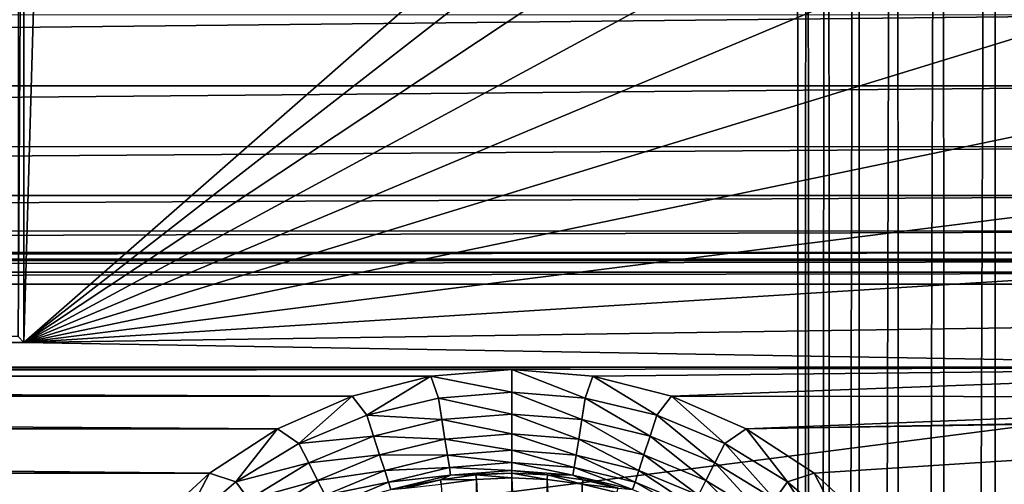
# Model space of a CAD drawing. Header units: metres. Extents: x -206 to 75, y -104 to 104.
# Tile 311 of 656: x -110.74 to -101.25, y 28.62 to 33.09. Entities that reach past the tile are written whole.
import ezdxf

# ---------------------------------------------------------------- set-up
doc = ezdxf.new("R2010")
doc.units = ezdxf.units.M
doc.layers.add('solid_01_1-CONSUMER_THERM_B_125288', color=7, linetype='CONTINUOUS')

msp = doc.modelspace()

# ---------------------------------------------------------------- linework, layer by layer
at = {"layer": 'solid_01_1-CONSUMER_THERM_B_125288'}
for points in [[(-158.776108, 66.195313), (-102.949013, 67.817345), (-158.757141, -66.251068)], [(-102.949013, 67.817345), (-158.757065, -66.804688), (-158.757141, -66.251068)], [(-102.949013, 67.817345), (-103.148926, 67.301086), (-158.757065, -66.804688)], [(-103.148926, 67.301086), (-103.25058, 66.756882), (-158.757065, -66.804688)], [(-103.25058, 66.756882), (-159.058624, -67.86515), (-158.858719, -67.348892)], [(-103.25058, 66.756882), (-103.250504, 66.203262), (-159.058624, -67.86515)], [(-103.25058, 66.756882), (-158.858719, -67.348892), (-158.757065, -66.804688)], [(-103.250504, 66.203262), (-103.231537, -66.243118), (-159.058624, -67.86515)], [(-103.250504, 66.203262), (-103.148697, 65.659088), (-103.231537, -66.243118)], [(-103.148697, 65.659088), (-103.12989, -65.698914), (-103.231537, -66.243118)], [(-103.148697, 65.659088), (-102.948631, 65.142883), (-103.12989, -65.698914)], [(-102.948631, 65.142883), (-102.92997, -65.182655), (-103.12989, -65.698914)], [(-102.948631, 65.142883), (-102.65712, 64.672234), (-102.92997, -65.182655)], [(-102.65712, 64.672234), (-102.638596, -64.711922), (-102.92997, -65.182655)], [(-102.65712, 64.672234), (-102.284088, 64.263168), (-102.638596, -64.711922)], [(-102.284088, 64.263168), (-102.265686, -64.30275), (-102.638596, -64.711922)], [(-102.284088, 64.263168), (-101.842255, 63.929611), (-102.265686, -64.30275)], [(-101.842255, 63.929611), (-101.823944, -63.969063), (-102.265686, -64.30275)], [(-101.842255, 63.929611), (-101.346649, 63.682919), (-101.823944, -63.969063)], [(-101.346649, 63.682919), (-101.328407, -63.722233), (-101.823944, -63.969063)], [(-101.346649, 63.682919), (-100.814156, 63.531498), (-101.328407, -63.722233)], [(-100.814156, 63.531498), (-100.795959, -63.570656), (-101.328407, -63.722233)], [(-110.75766, 30.038839, 12.6), (-110.700066, 38.981243, 6), (-110.757668, 39.038841, 12.6)], [(-110.75766, 30.038839, 12.6), (-110.700066, 29.981243, 6), (-110.700066, 38.981243, 6)], [(-110.442604, 38.981243, 6.00003), (-110.700066, 29.981243, 6), (-101.525665, 38.016136, 6)], [(-110.442604, 38.981243, 6.00003), (-110.700066, 38.981243, 6), (-110.700066, 29.981243, 6)], [(-110.700066, 29.981243, 6), (-101.672775, 36.998169, 6), (-101.525665, 38.016136, 6)], [(-173.500031, -37.518787, 108.5), (-88.500069, 37.481255, 108.5), (-173.500061, 37.481213, 108.5)], [(-173.500031, -37.518787, 108.5), (-88.500031, -37.518745, 108.5), (-88.500069, 37.481255, 108.5)], [(-110.700066, 29.981243, 6), (-101.672859, 35.965546, 6), (-101.672775, 36.998169, 6)], [(-110.700066, 29.981243, 6), (-101.525589, 34.946007, 6), (-101.672859, 35.965546, 6)], [(-110.700066, 29.981243, 6), (-101.234161, 33.95797, 6), (-101.525589, 34.946007, 6)], [(-110.700066, 29.981243, 6), (-100.803345, 33.019508, 6), (-101.234161, 33.95797, 6)], [(-162.885803, 33.137836, 63.5), (-99.115318, 33.139248, 63.5), (-163.470825, 32.451977, 63.5)], [(-163.470825, 32.451977, 63.5), (-99.115318, 33.139248, 63.5), (-98.530373, 32.453079, 63.5)], [(-110.700066, 29.981243, 6), (-100.245018, 32.155689, 6), (-100.803345, 33.019508, 6)], [(-163.470825, 32.451977, 63.5), (-98.530373, 32.453079, 63.5), (-164.156677, 31.866964, 63.5)], [(-164.156677, 31.866964, 63.5), (-98.530373, 32.453079, 63.5), (-97.844513, 31.867771, 63.5)], [(-110.700066, 29.981243, 6), (-99.57753, 31.388672, 6), (-100.245018, 32.155689, 6)], [(-164.926239, 31.397425, 63.5), (-97.844513, 31.867771, 63.5), (-97.074898, 31.397968, 63.5)], [(-164.156677, 31.866964, 63.5), (-97.844513, 31.867771, 63.5), (-164.926239, 31.397425, 63.5)], [(-164.926239, 31.397425, 63.5), (-97.074898, 31.397968, 63.5), (-165.760239, 31.055124, 63.5)], [(-165.760239, 31.055124, 63.5), (-97.074898, 31.397968, 63.5), (-96.240799, 31.055445, 63.5)], [(-110.700066, 29.981243, 6), (-98.810608, 30.725019, 6), (-99.57753, 31.388672, 6)], [(-165.760239, 31.055124, 63.5), (-96.240799, 31.055445, 63.5), (-166.637772, 30.848637, 63.5)], [(-166.637772, 30.848637, 63.5), (-96.240799, 31.055445, 63.5), (-95.363098, 30.848785, 63.5)], [(-166.637772, 30.848637, 63.5), (-95.363098, 30.848785, 63.5), (-167.536896, 30.783134, 63.5)], [(-167.536896, 30.783134, 63.5), (-95.363098, 30.848785, 63.5), (-94.463799, 30.783165, 63.5)], [(-171.595749, 30.658348, 63.5), (-90.423759, 30.770737, 63.5), (-90.404373, 30.658386, 63.5)], [(-171.57637, 30.770697, 63.5), (-90.423759, 30.770737, 63.5), (-171.595749, 30.658348, 63.5)], [(-167.536896, 30.783134, 63.5), (-94.463799, 30.783165, 63.5), (-171.57637, 30.770697, 63.5)], [(-171.57637, 30.770697, 63.5), (-94.463799, 30.783165, 63.5), (-90.423759, 30.770737, 63.5)], [(-171.595749, 30.658348, 63.5), (-90.404373, 30.658386, 63.5), (-171.602219, 30.54476, 63.5)], [(-171.602219, 30.54476, 63.5), (-90.404373, 30.658386, 63.5), (-90.397903, 30.544798, 63.5)], [(-110.700066, 29.981243, 6), (-97.947693, 30.17024, 6), (-98.810608, 30.725019, 6)], [(-171.602219, 30.54476, 63.5), (-90.397903, 30.544798, 63.5), (-170.501846, 20.279419, 63.5)], [(-91.49826, 20.279457, 63.5), (-170.501846, 20.279419, 63.5), (-90.397903, 30.544798, 63.5)], [(-110.700066, 29.981243, 6), (-97.010811, 29.742474, 6), (-97.947693, 30.17024, 6)], [(-110.700066, 29.981243, 6), (-164.976791, 29.747124, 6), (-97.010811, 29.742474, 6)], [(-110.700066, 29.981243, 6), (-151.300064, 29.981224, 6), (-164.976791, 29.747124, 6)], [(-133.922379, 30.009838, 9.277987), (-151.300064, 29.981224, 6), (-110.700066, 29.981243, 6)], [(-133.922379, 30.009838, 9.277987), (-110.700066, 29.981243, 6), (-131.979752, 30.007685, 9.030995)], [(-131.979752, 30.007685, 9.030995), (-110.700066, 29.981243, 6), (-130.02037, 30.007685, 9.030995)], [(-130.02037, 30.007685, 9.030995), (-110.700066, 29.981243, 6), (-128.077744, 30.009842, 9.277987)], [(-128.077744, 30.009842, 9.277987), (-110.700066, 29.981243, 6), (-126.181541, 30.014118, 9.76799)], [(-126.181541, 30.014118, 9.76799), (-110.700066, 29.981243, 6), (-124.361389, 30.020452, 10.493651)], [(-124.361389, 30.020452, 10.493651), (-110.700066, 29.981243, 6), (-122.648621, 30.028732, 11.442305)], [(-122.648621, 30.028732, 11.442305), (-110.700066, 29.981243, 6), (-121.068298, 30.038836, 12.6)], [(-110.75766, 30.038839, 12.6), (-121.068298, 30.038836, 12.6), (-110.700066, 29.981243, 6)], [(-156.000061, 29.722532, 6), (-97.010811, 29.742474, 6), (-164.976791, 29.747124, 6)], [(-106.000061, 29.722557, 6), (-97.010811, 29.742474, 6), (-156.000061, 29.722532, 6)], [(-106.000061, 29.722557, 6), (-156.000061, 29.722532, 6), (-155.219574, 29.65785, 6)], [(-106.780022, 29.657963, 6), (-106.000061, 29.722557, 6), (-155.219574, 29.65785, 6)], [(-106.000061, 29.502338, 6.024549), (-106.000061, 29.722557, 6), (-106.780022, 29.657963, 6)], [(-106.000061, 29.722557, 6), (-105.219566, 29.657875, 6), (-97.010811, 29.742474, 6)], [(-105.292809, 29.446678, 6.024549), (-105.219566, 29.657875, 6), (-106.000061, 29.722557, 6)], [(-106.000061, 29.502338, 6.024549), (-105.292809, 29.446678, 6.024549), (-106.000061, 29.722557, 6)], [(-105.219566, 29.657875, 6), (-104.460442, 29.465618, 6), (-97.010811, 29.742474, 6)], [(-104.460442, 29.465618, 6), (-96.024872, 29.453453, 6), (-97.010811, 29.742474, 6)], [(-101.658005, 26.885599, 6), (-91.989647, 29.742353, 6), (-92.962639, 29.456203, 6)], [(-101.658005, 26.885599, 6), (-101.40377, 26.144926, 6), (-91.989647, 29.742353, 6)], [(-101.40377, 26.144926, 6), (-101.274918, 25.372509, 6), (-91.989647, 29.742353, 6)], [(-101.274918, 25.372509, 6), (-91.992249, 25.261805, 6), (-91.989647, 29.742353, 6)], [(-107.539146, 29.465803, 6), (-106.780022, 29.657963, 6), (-155.219574, 29.65785, 6)], [(-107.539146, 29.465803, 6), (-155.219574, 29.65785, 6), (-154.460449, 29.465595, 6)], [(-107.397156, 29.281061, 6.024549), (-106.780022, 29.657963, 6), (-107.539146, 29.465803, 6)], [(-107.397156, 29.281061, 6.024549), (-106.707321, 29.446676, 6.024549), (-106.780022, 29.657963, 6)], [(-106.707321, 29.446676, 6.024549), (-106.000061, 29.502338, 6.024549), (-106.780022, 29.657963, 6)], [(-105.292809, 29.446678, 6.024549), (-104.602966, 29.281061, 6.024549), (-105.219566, 29.657875, 6)], [(-104.602966, 29.281061, 6.024549), (-104.460442, 29.465618, 6), (-105.219566, 29.657875, 6)], [(-108.256302, 29.151304, 6), (-107.539146, 29.465803, 6), (-154.460449, 29.465595, 6)], [(-108.256302, 29.151304, 6), (-154.460449, 29.465595, 6), (-153.743317, 29.151012, 6)], [(-108.052597, 29.009569, 6.024549), (-107.539146, 29.465803, 6), (-108.256302, 29.151304, 6)], [(-108.052597, 29.009569, 6.024549), (-107.397156, 29.281061, 6.024549), (-107.539146, 29.465803, 6)], [(-106.67437, 29.238657, 6.097567), (-106.707321, 29.446676, 6.024549), (-107.397156, 29.281061, 6.024549)], [(-106.707321, 29.446676, 6.024549), (-106.000061, 29.291725, 6.097567), (-106.000061, 29.502338, 6.024549)], [(-106.67437, 29.238657, 6.097567), (-106.000061, 29.291725, 6.097567), (-106.707321, 29.446676, 6.024549)], [(-105.325752, 29.238657, 6.097567), (-105.292809, 29.446678, 6.024549), (-106.000061, 29.502338, 6.024549)], [(-105.325752, 29.238657, 6.097567), (-106.000061, 29.502338, 6.024549), (-106.000061, 29.291725, 6.097567)], [(-104.668053, 29.080757, 6.097567), (-105.292809, 29.446678, 6.024549), (-105.325752, 29.238657, 6.097567)], [(-104.668053, 29.080757, 6.097567), (-104.602966, 29.281061, 6.024549), (-105.292809, 29.446678, 6.024549)], [(-104.602966, 29.281061, 6.024549), (-103.947533, 29.009571, 6.024549), (-104.460442, 29.465618, 6)], [(-104.460442, 29.465618, 6), (-103.743317, 29.151035, 6), (-96.024872, 29.453453, 6)], [(-103.947533, 29.009571, 6.024549), (-103.743317, 29.151035, 6), (-104.460442, 29.465618, 6)], [(-103.743317, 29.151035, 6), (-95.007797, 29.307886, 6), (-96.024872, 29.453453, 6)], [(-102.030678, 27.574324, 6), (-92.962639, 29.456203, 6), (-93.977882, 29.308924, 6)], [(-102.030678, 27.574324, 6), (-101.658005, 26.885599, 6), (-92.962639, 29.456203, 6)], [(-107.332077, 29.080755, 6.097567), (-107.397156, 29.281061, 6.024549), (-108.052597, 29.009569, 6.024549)], [(-106.67437, 29.238657, 6.097567), (-107.397156, 29.281061, 6.024549), (-107.332077, 29.080755, 6.097567)], [(-106.67437, 29.238657, 6.097567), (-107.332077, 29.080755, 6.097567), (-106.644775, 29.051781, 6.215427)], [(-106.67437, 29.238657, 6.097567), (-106.000061, 29.10252, 6.215427), (-106.000061, 29.291725, 6.097567)], [(-106.67437, 29.238657, 6.097567), (-106.644775, 29.051781, 6.215427), (-106.000061, 29.10252, 6.215427)], [(-106.000061, 29.291725, 6.097567), (-106.000061, 29.10252, 6.215427), (-105.355354, 29.051781, 6.215427)], [(-105.325752, 29.238657, 6.097567), (-106.000061, 29.291725, 6.097567), (-105.355354, 29.051781, 6.215427)], [(-105.325752, 29.238657, 6.097567), (-105.355354, 29.051781, 6.215427), (-104.726517, 28.90081, 6.215427)], [(-104.668053, 29.080757, 6.097567), (-105.325752, 29.238657, 6.097567), (-104.726517, 28.90081, 6.215427)], [(-104.043144, 28.821913, 6.097567), (-104.602966, 29.281061, 6.024549), (-104.668053, 29.080757, 6.097567)], [(-104.043144, 28.821913, 6.097567), (-103.947533, 29.009571, 6.024549), (-104.602966, 29.281061, 6.024549)], [(-103.743317, 29.151035, 6), (-93.977882, 29.308924, 6), (-95.007797, 29.307886, 6)], [(-103.743317, 29.151035, 6), (-103.087761, 28.722706, 6), (-93.977882, 29.308924, 6)], [(-103.087761, 28.722706, 6), (-102.511642, 28.192312, 6), (-93.977882, 29.308924, 6)], [(-102.511642, 28.192312, 6), (-102.030678, 27.574324, 6), (-93.977882, 29.308924, 6)], [(-108.911919, 28.723053, 6), (-108.256302, 29.151304, 6), (-153.743317, 29.151012, 6)], [(-108.911919, 28.723053, 6), (-153.743317, 29.151012, 6), (-153.087753, 28.722683, 6)], [(-108.657494, 28.638885, 6.024549), (-108.256302, 29.151304, 6), (-108.911919, 28.723053, 6)], [(-108.657494, 28.638885, 6.024549), (-108.052597, 29.009569, 6.024549), (-108.256302, 29.151304, 6)], [(-103.947533, 29.009571, 6.024549), (-103.342628, 28.638889, 6.024549), (-103.743317, 29.151035, 6)], [(-103.342628, 28.638889, 6.024549), (-103.087761, 28.722706, 6), (-103.743317, 29.151035, 6)], [(-107.332077, 29.080755, 6.097567), (-108.052597, 29.009569, 6.024549), (-107.956978, 28.821911, 6.097567)], [(-107.332077, 29.080755, 6.097567), (-107.956978, 28.821911, 6.097567), (-107.273605, 28.90081, 6.215427)], [(-107.332077, 29.080755, 6.097567), (-107.273605, 28.90081, 6.215427), (-106.644775, 29.051781, 6.215427)], [(-106.644775, 29.051781, 6.215427), (-107.273605, 28.90081, 6.215427), (-106.619995, 28.895334, 6.372272)], [(-106.644775, 29.051781, 6.215427), (-106.000061, 28.944124, 6.372272), (-106.000061, 29.10252, 6.215427)], [(-106.644775, 29.051781, 6.215427), (-106.619995, 28.895334, 6.372272), (-106.000061, 28.944124, 6.372272)], [(-106.000061, 29.10252, 6.215427), (-106.000061, 28.944124, 6.372272), (-105.380135, 28.895334, 6.372272)], [(-105.355354, 29.051781, 6.215427), (-106.000061, 29.10252, 6.215427), (-105.380135, 28.895334, 6.372272)], [(-105.355354, 29.051781, 6.215427), (-105.380135, 28.895334, 6.372272), (-104.775467, 28.750168, 6.372272)], [(-104.726517, 28.90081, 6.215427), (-105.355354, 29.051781, 6.215427), (-104.775467, 28.750168, 6.372272)], [(-104.668053, 29.080757, 6.097567), (-104.726517, 28.90081, 6.215427), (-104.129044, 28.65333, 6.215427)], [(-104.043144, 28.821913, 6.097567), (-104.668053, 29.080757, 6.097567), (-104.129044, 28.65333, 6.215427)], [(-107.956978, 28.821911, 6.097567), (-108.052597, 29.009569, 6.024549), (-108.657494, 28.638885, 6.024549)], [(-106.619995, 28.895334, 6.372272), (-106.000061, 28.824408, 6.560308), (-106.000061, 28.944124, 6.372272)], [(-106.000061, 28.944124, 6.372272), (-106.000061, 28.824408, 6.560308), (-105.398857, 28.777092, 6.560308)], [(-105.380135, 28.895334, 6.372272), (-106.000061, 28.944124, 6.372272), (-105.398857, 28.777092, 6.560308)], [(-103.466423, 28.468498, 6.097567), (-103.947533, 29.009571, 6.024549), (-104.043144, 28.821913, 6.097567)], [(-103.466423, 28.468498, 6.097567), (-103.342628, 28.638889, 6.024549), (-103.947533, 29.009571, 6.024549)], [(-107.956978, 28.821911, 6.097567), (-107.871078, 28.653328, 6.215427), (-107.273605, 28.90081, 6.215427)], [(-107.273605, 28.90081, 6.215427), (-107.871078, 28.653328, 6.215427), (-107.224663, 28.750166, 6.372272)], [(-107.273605, 28.90081, 6.215427), (-107.224663, 28.750166, 6.372272), (-106.619995, 28.895334, 6.372272)], [(-106.619995, 28.895334, 6.372272), (-107.224663, 28.750166, 6.372272), (-106.601265, 28.777092, 6.560308)], [(-106.619995, 28.895334, 6.372272), (-106.601265, 28.777092, 6.560308), (-106.000061, 28.824408, 6.560308)], [(-105.380135, 28.895334, 6.372272), (-105.398857, 28.777092, 6.560308), (-104.812462, 28.636311, 6.560308)], [(-104.775467, 28.750168, 6.372272), (-105.380135, 28.895334, 6.372272), (-104.812462, 28.636311, 6.560308)], [(-104.726517, 28.90081, 6.215427), (-104.775467, 28.750168, 6.372272), (-104.200951, 28.512197, 6.372272)], [(-104.129044, 28.65333, 6.215427), (-104.726517, 28.90081, 6.215427), (-104.200951, 28.512197, 6.372272)], [(-107.956978, 28.821911, 6.097567), (-108.657494, 28.638885, 6.024549), (-108.533699, 28.468496, 6.097567)], [(-107.956978, 28.821911, 6.097567), (-108.533699, 28.468496, 6.097567), (-107.871078, 28.653328, 6.215427)], [(-107.871078, 28.653328, 6.215427), (-107.799171, 28.512196, 6.372272), (-107.224663, 28.750166, 6.372272)], [(-107.224663, 28.750166, 6.372272), (-107.799171, 28.512196, 6.372272), (-107.187668, 28.636309, 6.560308)], [(-107.224663, 28.750166, 6.372272), (-107.187668, 28.636309, 6.560308), (-106.601265, 28.777092, 6.560308)], [(-106.601265, 28.777092, 6.560308), (-107.187668, 28.636309, 6.560308), (-106.589516, 28.702929, 6.770193)], [(-106.601265, 28.777092, 6.560308), (-106.000061, 28.749321, 6.770193), (-106.000061, 28.824408, 6.560308)], [(-106.601265, 28.777092, 6.560308), (-106.589516, 28.702929, 6.770193), (-106.000061, 28.749321, 6.770193)], [(-106.589516, 28.702929, 6.770193), (-106.000061, 28.722595, 6.991273), (-106.000061, 28.749321, 6.770193)], [(-106.000061, 28.824408, 6.560308), (-106.000061, 28.749321, 6.770193), (-105.410606, 28.702929, 6.770193)], [(-105.398857, 28.777092, 6.560308), (-106.000061, 28.824408, 6.560308), (-105.410606, 28.702929, 6.770193)], [(-106.000061, 28.749321, 6.770193), (-106.000061, 28.722595, 6.991273), (-105.654854, 28.706635, 6.991273)], [(-105.410606, 28.702929, 6.770193), (-106.000061, 28.749321, 6.770193), (-105.654854, 28.706635, 6.991273)], [(-105.398857, 28.777092, 6.560308), (-105.410606, 28.702929, 6.770193), (-104.835663, 28.564898, 6.770193)], [(-104.812462, 28.636311, 6.560308), (-105.398857, 28.777092, 6.560308), (-104.835663, 28.564898, 6.770193)], [(-104.775467, 28.750168, 6.372272), (-104.812462, 28.636311, 6.560308), (-104.255302, 28.405529, 6.560308)], [(-104.200951, 28.512197, 6.372272), (-104.775467, 28.750168, 6.372272), (-104.255302, 28.405529, 6.560308)], [(-104.043144, 28.821913, 6.097567), (-104.129044, 28.65333, 6.215427), (-103.577637, 28.315428, 6.215427)], [(-103.466423, 28.468498, 6.097567), (-104.043144, 28.821913, 6.097567), (-103.577637, 28.315428, 6.215427)], [(-109.488098, 28.192726, 6), (-108.911919, 28.723053, 6), (-153.087753, 28.722683, 6)], [(-109.488098, 28.192726, 6), (-153.087753, 28.722683, 6), (-152.511642, 28.192287, 6)], [(-109.19696, 28.178141, 6.024549), (-108.911919, 28.723053, 6), (-109.488098, 28.192726, 6)], [(-109.19696, 28.178141, 6.024549), (-108.657494, 28.638885, 6.024549), (-108.911919, 28.723053, 6)], [(-108.533699, 28.468496, 6.097567), (-108.422485, 28.315426, 6.215427), (-107.871078, 28.653328, 6.215427)], [(-107.871078, 28.653328, 6.215427), (-108.422485, 28.315426, 6.215427), (-107.799171, 28.512196, 6.372272)], [(-107.187668, 28.636309, 6.560308), (-107.164459, 28.564898, 6.770193), (-106.589516, 28.702929, 6.770193)], [(-106.589516, 28.702929, 6.770193), (-107.164459, 28.564898, 6.770193), (-106.687531, 28.658892, 6.991273)], [(-107.164459, 28.564898, 6.770193), (-107.023926, 28.579771, 6.991273), (-106.687531, 28.658892, 6.991273)], [(-107.023926, 28.579771, 6.991273), (-106.679718, 28.615885, 12), (-106.687531, 28.658892, 6.991273)], [(-106.687531, 28.658892, 6.991273), (-106.340935, 28.663136, 12), (-106.345268, 28.706635, 6.991273)], [(-106.589516, 28.702929, 6.770193), (-106.687531, 28.658892, 6.991273), (-106.345268, 28.706635, 6.991273)], [(-106.687531, 28.658892, 6.991273), (-106.679718, 28.615885, 12), (-106.340935, 28.663136, 12)], [(-106.340935, 28.663136, 12), (-106.679718, 28.615885, 12), (-106.340927, 21.299355, 12)], [(-106.589516, 28.702929, 6.770193), (-106.345268, 28.706635, 6.991273), (-106.000061, 28.722595, 6.991273)], [(-106.345268, 28.706635, 6.991273), (-106.000061, 28.678885, 12), (-106.000061, 28.722595, 6.991273)], [(-106.345268, 28.706635, 6.991273), (-106.340935, 28.663136, 12), (-106.000061, 28.678885, 12)], [(-106.340935, 28.663136, 12), (-106.000061, 21.283606, 12), (-106.000061, 28.678885, 12)], [(-106.340935, 28.663136, 12), (-106.340927, 21.299355, 12), (-106.000061, 21.283606, 12)], [(-106.000061, 28.722595, 6.991273), (-106.000061, 28.678885, 12), (-105.659195, 28.663137, 12)], [(-105.654854, 28.706635, 6.991273), (-106.000061, 28.722595, 6.991273), (-105.659195, 28.663137, 12)], [(-105.659187, 21.299355, 12), (-105.659195, 28.663137, 12), (-106.000061, 28.678885, 12)], [(-106.000061, 21.283606, 12), (-105.659187, 21.299355, 12), (-106.000061, 28.678885, 12)], [(-105.654854, 28.706635, 6.991273), (-105.659195, 28.663137, 12), (-105.320427, 28.615889, 12)], [(-105.320404, 21.346605, 12), (-105.320427, 28.615889, 12), (-105.659195, 28.663137, 12)], [(-105.659187, 21.299355, 12), (-105.320404, 21.346605, 12), (-105.659195, 28.663137, 12)], [(-105.312569, 28.658886, 6.991273), (-105.654854, 28.706635, 6.991273), (-105.320427, 28.615889, 12)], [(-105.410606, 28.702929, 6.770193), (-105.654854, 28.706635, 6.991273), (-105.312569, 28.658886, 6.991273)], [(-105.410606, 28.702929, 6.770193), (-105.312569, 28.658886, 6.991273), (-104.976181, 28.579767, 6.991273)], [(-104.835663, 28.564898, 6.770193), (-105.410606, 28.702929, 6.770193), (-104.976181, 28.579767, 6.991273)], [(-104.976181, 28.579767, 6.991273), (-105.312569, 28.658886, 6.991273), (-105.320427, 28.615889, 12)], [(-104.129044, 28.65333, 6.215427), (-104.200951, 28.512197, 6.372272), (-103.670738, 28.187283, 6.372272)], [(-103.577637, 28.315428, 6.215427), (-104.129044, 28.65333, 6.215427), (-103.670738, 28.187283, 6.372272)], [(-103.342628, 28.638889, 6.024549), (-102.803169, 28.178143, 6.024549), (-103.087761, 28.722706, 6)], [(-102.803169, 28.178143, 6.024549), (-102.511642, 28.192312, 6), (-103.087761, 28.722706, 6)], [(-108.533699, 28.468496, 6.097567), (-108.657494, 28.638885, 6.024549), (-109.19696, 28.178141, 6.024549)], [(-107.799171, 28.512196, 6.372272), (-107.74482, 28.405527, 6.560308), (-107.187668, 28.636309, 6.560308)], [(-107.187668, 28.636309, 6.560308), (-107.74482, 28.405527, 6.560308), (-107.164459, 28.564898, 6.770193)], [(-105.320404, 21.346605, 12), (-104.988022, 28.537695, 12), (-105.320427, 28.615889, 12)], [(-104.976181, 28.579767, 6.991273), (-105.320427, 28.615889, 12), (-104.988022, 28.537695, 12)], [(-104.812462, 28.636311, 6.560308), (-104.835663, 28.564898, 6.770193), (-104.289391, 28.338625, 6.770193)], [(-104.255302, 28.405529, 6.560308), (-104.812462, 28.636311, 6.560308), (-104.289391, 28.338625, 6.770193)], [(-102.952095, 28.029217, 6.097567), (-103.342628, 28.638889, 6.024549), (-103.466423, 28.468498, 6.097567)], [(-102.952095, 28.029217, 6.097567), (-102.803169, 28.178143, 6.024549), (-103.342628, 28.638889, 6.024549)]]:
    msp.add_3dface(points, dxfattribs=at)

doc.saveas('drawing.dxf')
